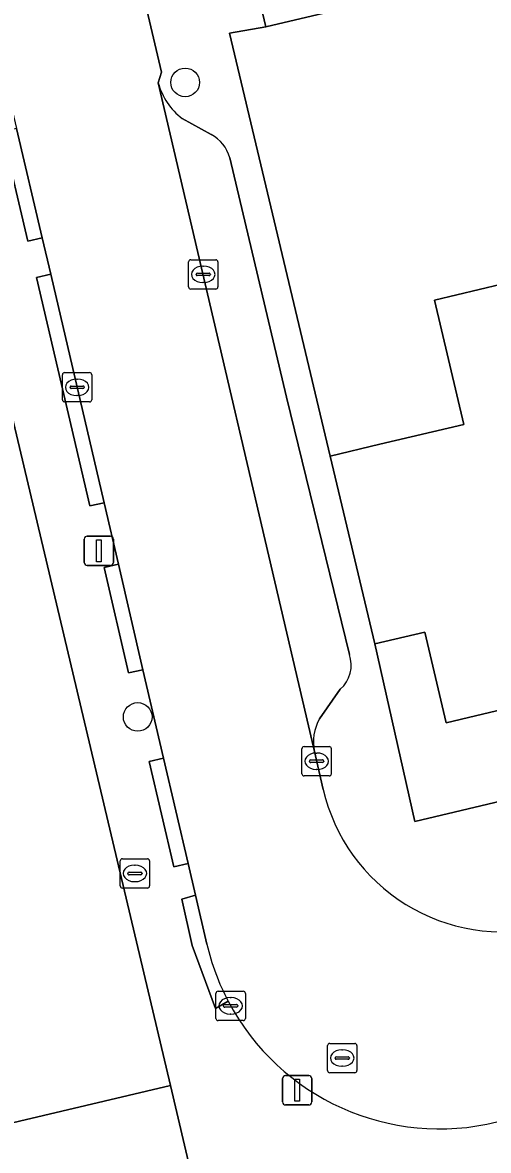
# Model space of a CAD drawing. Extents: x 158472 to 159562, y 388525 to 389606.
# Drawn here: x 159237.85 to 159253.72, y 388662.74 to 388701.19 of the extents above; entities that cross this region are included whole.
import ezdxf

# ---------------------------------------------------------------- set-up
doc = ezdxf.new("R2010")
doc.units = 0
for name, color, linetype in [('IMGEO_Boom', 7, 'Continuous'), ('IMGEO_Brandkraan', 7, 'Continuous'), ('IMGEO_Erf', 7, 'Continuous'), ('IMGEO_Kolk', 7, 'Continuous'), ('IMGEO_Lichtmast', 7, 'Continuous'), ('IMGEO_Muur', 7, 'Continuous'), ('IMGEO_Pand', 7, 'Continuous'), ('IMGEO_Parkeervlak_open', 7, 'Continuous'), ('IMGEO_Rijbaan_lokaal_open', 7, 'Continuous'), ('IMGEO_Rioolput', 7, 'Continuous'), ('IMGEO_Voetpad_open', 7, 'Continuous')]:
    doc.layers.add(name, color=color, linetype=linetype)

msp = doc.modelspace()

# ---------------------------------------------------------------- linework, layer by layer
at = {"layer": 'IMGEO_Boom'}
for centre in [(159243.389, 388699.15), (159241.773, 388677.52)]:
    msp.add_circle(centre, 0.489, dxfattribs=at)
at = {"layer": 'IMGEO_Brandkraan'}
for p, q in [((159241.178, 388671.758), (159241.178, 388672.61)), ((159241.253, 388672.684), (159242.105, 388672.684)), ((159242.179, 388672.61), (159242.179, 388671.758)), ((159241.437, 388672.178), (159241.437, 388672.19)), ((159241.48, 388672.227), (159241.878, 388672.227)), ((159241.666, 388672.464), (159241.691, 388672.464)), ((159241.921, 388672.19), (159241.921, 388672.178)), ((159241.875, 388672.141), (159241.477, 388672.141)), ((159241.689, 388671.904), (159241.664, 388671.904)), ((159242.105, 388671.684), (159241.253, 388671.684))]:
    msp.add_line(p, q, dxfattribs=at)
for points in [[(159241.178, 388671.758), (159241.178, 388672.61)], [(159241.253, 388672.684), (159242.105, 388672.684)], [(159242.179, 388672.61), (159242.179, 388671.758)], [(159242.105, 388671.684), (159241.253, 388671.684)]]:
    msp.add_lwpolyline(points, dxfattribs=at)
for centre, radius, start, end in [((159241.255, 388672.608), 0.0765, 91.552, 178.448), ((159241.255, 388672.608), 0.0765, 91.552, 178.448), ((159242.103, 388672.608), 0.0765, 1.552, 88.448), ((159242.103, 388672.608), 0.0765, 1.552, 88.448), ((159241.477, 388672.187), 0.0403, 85.8775, 175.7526), ((159241.474, 388672.177), 0.0366, 178.938, 274.7102), ((159241.878, 388672.184), 0.043, 264.8664, 352.4533), ((159241.882, 388672.189), 0.0386, 1.7309, 96.639), ((159241.255, 388671.76), 0.0765, 181.552, 268.448), ((159241.255, 388671.76), 0.0765, 181.552, 268.448), ((159242.103, 388671.76), 0.0765, 271.552, 358.448), ((159242.103, 388671.76), 0.0765, 271.552, 358.448)]:
    msp.add_arc(centre, radius, start, end, dxfattribs=at)
for centre, major_axis, ratio, start_param, end_param in [((159241.665, 388672.184), (-0.387, 0.002), 0.722429, 4.712389, 7.853982), ((159241.69, 388672.184), (-0.39, 0.002), 0.717154, 1.570796, 4.712389)]:
    msp.add_ellipse(centre, major_axis=major_axis, ratio=ratio, start_param=start_param, end_param=end_param, dxfattribs=at)
at = {"layer": 'IMGEO_Erf'}
for points in [[(159232.59, 388662.519), (159242.889, 388664.953), (159232.428, 388709.133), (159228.316, 388708.186), (159223.545, 388728.293), (159190.384, 388720.516), (159181.635, 388717.879), (159163.229, 388711.048)], [(159252.598, 388702.579), (159246.138, 388701.041), (159244.902, 388700.833), (159248.324, 388686.408), (159250.026, 388686.813), (159252.887, 388687.494), (159251.88, 388691.726), (159254.925, 388692.451), (159255.418, 388690.396), (159255.57, 388690.432), (159255.96, 388690.525), (159261.243, 388691.782), (159262.111, 388688.185), (159267.951, 388689.575), (159273.788, 388690.965), (159272.923, 388694.572), (159275.759, 388695.251), (159276.618, 388691.638), (159278.669, 388692.126), (159279.449, 388692.312), (159279.629, 388692.355), (159279.276, 388693.835), (159285.114, 388695.224)], [(159287.096, 388687.106), (159281.798, 388685.845), (159281.378, 388685.745), (159281.213, 388685.706), (159281.55, 388684.289), (159275.721, 388682.901), (159269.893, 388681.514), (159264.055, 388680.124), (159258.226, 388678.737), (159252.285, 388677.323), (159251.55, 388680.412), (159249.847, 388680.007), (159251.217, 388673.955), (159295.064, 388684.376)]]:
    msp.add_lwpolyline(points, dxfattribs=at)
at = {"layer": 'IMGEO_Kolk'}
for p, q in [((159243.504, 388692.181), (159243.504, 388693.033)), ((159243.579, 388693.107), (159244.431, 388693.107)), ((159244.505, 388693.033), (159244.505, 388692.181)), ((159243.763, 388692.601), (159243.763, 388692.613)), ((159244.201, 388692.564), (159243.803, 388692.564)), ((159243.806, 388692.65), (159244.204, 388692.65)), ((159243.992, 388692.887), (159244.017, 388692.887)), ((159244.247, 388692.613), (159244.247, 388692.601)), ((159244.015, 388692.327), (159243.99, 388692.327)), ((159244.431, 388692.107), (159243.579, 388692.107)), ((159239.208, 388688.331), (159239.208, 388689.183)), ((159239.283, 388689.257), (159240.135, 388689.257)), ((159240.209, 388689.183), (159240.209, 388688.331)), ((159239.467, 388688.751), (159239.467, 388688.763)), ((159239.905, 388688.714), (159239.507, 388688.714)), ((159239.51, 388688.8), (159239.908, 388688.8)), ((159239.696, 388689.037), (159239.721, 388689.037)), ((159239.951, 388688.763), (159239.951, 388688.751)), ((159239.719, 388688.477), (159239.694, 388688.477)), ((159240.135, 388688.257), (159239.283, 388688.257)), ((159247.367, 388675.584), (159247.367, 388676.436)), ((159247.442, 388676.51), (159248.294, 388676.51)), ((159248.368, 388676.436), (159248.368, 388675.584)), ((159247.626, 388676.004), (159247.626, 388676.016)), ((159247.669, 388676.053), (159248.067, 388676.053)), ((159247.855, 388676.29), (159247.88, 388676.29)), ((159248.11, 388676.016), (159248.11, 388676.004)), ((159248.064, 388675.967), (159247.666, 388675.967)), ((159247.878, 388675.73), (159247.853, 388675.73)), ((159248.294, 388675.51), (159247.442, 388675.51)), ((159244.438, 388667.245), (159244.438, 388668.097)), ((159244.513, 388668.171), (159245.365, 388668.171)), ((159244.926, 388667.951), (159244.951, 388667.951)), ((159245.439, 388668.097), (159245.439, 388667.245)), ((159244.697, 388667.665), (159244.697, 388667.677)), ((159245.135, 388667.628), (159244.737, 388667.628)), ((159244.74, 388667.714), (159245.138, 388667.714)), ((159245.181, 388667.677), (159245.181, 388667.665)), ((159245.365, 388667.171), (159244.513, 388667.171)), ((159244.949, 388667.391), (159244.924, 388667.391))]:
    msp.add_line(p, q, dxfattribs=at)
for points in [[(159243.504, 388692.181), (159243.504, 388693.033)], [(159243.579, 388693.107), (159244.431, 388693.107)], [(159244.505, 388693.033), (159244.505, 388692.181)], [(159244.431, 388692.107), (159243.579, 388692.107)], [(159239.208, 388688.331), (159239.208, 388689.183)], [(159239.283, 388689.257), (159240.135, 388689.257)], [(159240.209, 388689.183), (159240.209, 388688.331)], [(159240.135, 388688.257), (159239.283, 388688.257)], [(159247.367, 388675.584), (159247.367, 388676.436)], [(159247.442, 388676.51), (159248.294, 388676.51)], [(159248.368, 388676.436), (159248.368, 388675.584)], [(159248.294, 388675.51), (159247.442, 388675.51)], [(159244.438, 388667.245), (159244.438, 388668.097)], [(159244.513, 388668.171), (159245.365, 388668.171)], [(159245.439, 388668.097), (159245.439, 388667.245)], [(159245.365, 388667.171), (159244.513, 388667.171)]]:
    msp.add_lwpolyline(points, dxfattribs=at)
for centre, radius, start, end in [((159243.581, 388693.031), 0.0765, 91.552, 178.448), ((159243.581, 388693.031), 0.0765, 91.552, 178.448), ((159244.429, 388693.031), 0.0765, 1.552, 88.448), ((159244.429, 388693.031), 0.0765, 1.552, 88.448), ((159243.803, 388692.61), 0.0403, 85.8775, 175.7526), ((159243.8, 388692.6), 0.0366, 178.938, 274.7102), ((159244.204, 388692.607), 0.043, 264.8664, 352.4533), ((159244.208, 388692.612), 0.0386, 1.7309, 96.639), ((159243.581, 388692.183), 0.0765, 181.552, 268.448), ((159243.581, 388692.183), 0.0765, 181.552, 268.448), ((159244.429, 388692.183), 0.0765, 271.552, 358.448), ((159244.429, 388692.183), 0.0765, 271.552, 358.448), ((159239.285, 388689.181), 0.0765, 91.552, 178.448), ((159239.285, 388689.181), 0.0765, 91.552, 178.448), ((159240.133, 388689.181), 0.0765, 1.552, 88.448), ((159240.133, 388689.181), 0.0765, 1.552, 88.448), ((159239.507, 388688.76), 0.0403, 85.8775, 175.7526), ((159239.504, 388688.75), 0.0366, 178.938, 274.7102), ((159239.908, 388688.757), 0.043, 264.8664, 352.4533), ((159239.912, 388688.762), 0.0386, 1.7309, 96.639), ((159239.285, 388688.333), 0.0765, 181.552, 268.448), ((159239.285, 388688.333), 0.0765, 181.552, 268.448), ((159240.133, 388688.333), 0.0765, 271.552, 358.448), ((159240.133, 388688.333), 0.0765, 271.552, 358.448), ((159247.444, 388676.434), 0.0765, 91.552, 178.448), ((159247.444, 388676.434), 0.0765, 91.552, 178.448), ((159248.292, 388676.434), 0.0765, 1.552, 88.448), ((159248.292, 388676.434), 0.0765, 1.552, 88.448), ((159247.666, 388676.013), 0.0403, 85.8775, 175.7526), ((159247.663, 388676.003), 0.0366, 178.938, 274.7102), ((159248.067, 388676.01), 0.043, 264.8664, 352.4533), ((159248.071, 388676.015), 0.0386, 1.7309, 96.639), ((159247.444, 388675.586), 0.0765, 181.552, 268.448), ((159247.444, 388675.586), 0.0765, 181.552, 268.448), ((159248.292, 388675.586), 0.0765, 271.552, 358.448), ((159248.292, 388675.586), 0.0765, 271.552, 358.448), ((159244.515, 388668.095), 0.0765, 91.552, 178.448), ((159244.515, 388668.095), 0.0765, 91.552, 178.448), ((159245.363, 388668.095), 0.0765, 1.552, 88.448), ((159245.363, 388668.095), 0.0765, 1.552, 88.448), ((159244.737, 388667.674), 0.0403, 85.8775, 175.7526), ((159244.734, 388667.664), 0.0366, 178.938, 274.7102), ((159245.138, 388667.671), 0.043, 264.8664, 352.4533), ((159245.142, 388667.676), 0.0386, 1.7309, 96.639), ((159244.515, 388667.247), 0.0765, 181.552, 268.448), ((159244.515, 388667.247), 0.0765, 181.552, 268.448), ((159245.363, 388667.247), 0.0765, 271.552, 358.448), ((159245.363, 388667.247), 0.0765, 271.552, 358.448)]:
    msp.add_arc(centre, radius, start, end, dxfattribs=at)
for centre, major_axis, ratio, start_param, end_param in [((159243.991, 388692.607), (-0.387, 0.002), 0.722429, 4.712389, 7.853982), ((159244.016, 388692.607), (-0.39, 0.002), 0.717154, 1.570796, 4.712389), ((159239.695, 388688.757), (-0.387, 0.002), 0.722429, 4.712389, 7.853982), ((159239.72, 388688.757), (-0.39, 0.002), 0.717154, 1.570796, 4.712389), ((159247.854, 388676.01), (-0.387, 0.002), 0.722429, 4.712389, 7.853982), ((159247.879, 388676.01), (-0.39, 0.002), 0.717154, 1.570796, 4.712389), ((159244.925, 388667.671), (-0.387, 0.002), 0.722429, 4.712389, 7.853982), ((159244.95, 388667.671), (-0.39, 0.002), 0.717154, 1.570796, 4.712389)]:
    msp.add_ellipse(centre, major_axis=major_axis, ratio=ratio, start_param=start_param, end_param=end_param, dxfattribs=at)
at = {"layer": 'IMGEO_Lichtmast'}
for p, q in [((159239.954, 388682.784), (159239.954, 388683.584)), ((159239.954, 388683.584), (159239.954, 388682.784)), ((159240.054, 388683.684), (159240.844, 388683.684)), ((159240.844, 388683.684), (159240.054, 388683.684)), ((159240.944, 388683.584), (159240.944, 388682.784)), ((159240.944, 388682.784), (159240.944, 388683.584)), ((159240.844, 388682.684), (159240.054, 388682.684)), ((159240.054, 388682.684), (159240.844, 388682.684)), ((159246.81, 388665.293), (159247.6, 388665.293)), ((159247.6, 388665.293), (159246.81, 388665.293)), ((159246.71, 388664.393), (159246.71, 388665.193)), ((159246.71, 388665.193), (159246.71, 388664.393)), ((159247.7, 388665.193), (159247.7, 388664.393)), ((159247.7, 388664.393), (159247.7, 388665.193)), ((159247.6, 388664.293), (159246.81, 388664.293)), ((159246.81, 388664.293), (159247.6, 388664.293))]:
    msp.add_line(p, q, dxfattribs=at)
for points in [[(159240.374, 388683.559), (159240.524, 388683.559), (159240.524, 388682.809), (159240.374, 388682.809), (159240.374, 388683.559)], [(159247.13, 388665.168), (159247.28, 388665.168), (159247.28, 388664.418), (159247.13, 388664.418), (159247.13, 388665.168)]]:
    msp.add_lwpolyline(points, dxfattribs=at)
for centre, start, end in [((159240.054, 388683.584), 90, 180), ((159240.054, 388683.584), 90, 180), ((159240.844, 388683.584), 0, 90), ((159240.844, 388683.584), 360, 90), ((159240.054, 388682.784), 180, 270), ((159240.054, 388682.784), 180, 270), ((159240.844, 388682.784), 270, 0), ((159240.844, 388682.784), 270, 0), ((159246.81, 388665.193), 90, 180), ((159246.81, 388665.193), 90, 180), ((159247.6, 388665.193), 0, 90), ((159247.6, 388665.193), 360, 90), ((159246.81, 388664.393), 180, 270), ((159246.81, 388664.393), 180, 270), ((159247.6, 388664.393), 270, 0), ((159247.6, 388664.393), 270, 0)]:
    msp.add_arc(centre, 0.1, start, end, dxfattribs=at)
at = {"layer": 'IMGEO_Muur'}
msp.add_lwpolyline([(159246.138, 388701.041), (159244.902, 388700.833), (159248.324, 388686.408)], dxfattribs=at)
at = {"layer": 'IMGEO_Pand'}
for points in [[(159251.758, 388706.106), (159245.292, 388704.597), (159246.138, 388701.041), (159252.598, 388702.579)], [(159255.418, 388690.396), (159254.925, 388692.451), (159251.88, 388691.726), (159252.887, 388687.494), (159250.026, 388686.813), (159248.324, 388686.408), (159249.847, 388680.007), (159251.55, 388680.412), (159252.285, 388677.323), (159258.226, 388678.737), (159255.92, 388688.3)]]:
    msp.add_lwpolyline(points, close=True, dxfattribs=at)
at = {"layer": 'IMGEO_Parkeervlak_open'}
for points in [[(159242.473, 388699.132), (159247.79, 388676.337)], [(159244.278, 388697.373), (159243.288, 388697.922)], [(159248.984, 388679.652), (159246.839, 388688.418), (159244.91, 388696.584)], [(159247.969, 388677.455), (159248.673, 388678.464)]]:
    msp.add_lwpolyline(points, dxfattribs=at)
for centre, radius, start, end in [((159244.692, 388699.747), 2.303, 195.4975, 232.4273), ((159243.664, 388696.233), 1.294, 15.7113, 61.6792), ((159247.953, 388679.287), 1.093, 311.1624, 19.4978), ((159249.354, 388676.66), 1.597, 150.1354, 191.672)]:
    msp.add_arc(centre, radius, start, end, dxfattribs=at)
at = {"layer": 'IMGEO_Rijbaan_lokaal_open'}
msp.add_lwpolyline([(159248.091, 388675.047), (159247.79, 388676.337), (159242.473, 388699.132), (159242.587, 388699.498), (159241.079, 388705.886), (159240.867, 388711.728), (159235.652, 388710.538), (159235.715, 388708.794), (159235.857, 388705.134), (159236.316, 388703.19), (159237.164, 388699.6), (159237.641, 388697.577), (159238.521, 388693.852), (159238.814, 388692.61), (159240.627, 388684.82), (159241.116, 388682.722), (159241.952, 388679.128), (159242.655, 388676.11), (159243.491, 388672.519), (159243.742, 388671.441), (159244.13, 388669.774)], dxfattribs=at)
for centre, radius, start, end in [((159254.202, 388676.466), 6.274, 193.0722, 283.437), ((159251.853, 388671.547), 7.923, 192.9279, 207.9904), ((159252.061, 388671.618), 8.141, 207.7466, 283.8484)]:
    msp.add_arc(centre, radius, start, end, dxfattribs=at)
at = {"layer": 'IMGEO_Rioolput'}
for p, q in [((159248.314, 388666.392), (159249.166, 388666.392)), ((159248.239, 388665.466), (159248.239, 388666.318)), ((159248.727, 388666.172), (159248.752, 388666.172)), ((159249.24, 388666.318), (159249.24, 388665.466)), ((159248.498, 388665.886), (159248.498, 388665.898)), ((159248.936, 388665.849), (159248.538, 388665.849)), ((159248.541, 388665.935), (159248.939, 388665.935)), ((159248.982, 388665.898), (159248.982, 388665.886)), ((159249.166, 388665.392), (159248.314, 388665.392)), ((159248.75, 388665.612), (159248.725, 388665.612))]:
    msp.add_line(p, q, dxfattribs=at)
for points in [[(159248.314, 388666.392), (159249.166, 388666.392)], [(159248.239, 388665.466), (159248.239, 388666.318)], [(159249.24, 388666.318), (159249.24, 388665.466)], [(159249.166, 388665.392), (159248.314, 388665.392)]]:
    msp.add_lwpolyline(points, dxfattribs=at)
for centre, radius, start, end in [((159248.316, 388666.316), 0.0765, 91.552, 178.448), ((159248.316, 388666.316), 0.0765, 91.552, 178.448), ((159249.164, 388666.316), 0.0765, 1.552, 88.448), ((159249.164, 388666.316), 0.0765, 1.552, 88.448), ((159248.538, 388665.895), 0.0403, 85.8775, 175.7526), ((159248.535, 388665.885), 0.0366, 178.938, 274.7102), ((159248.939, 388665.892), 0.043, 264.8664, 352.4533), ((159248.943, 388665.897), 0.0386, 1.7309, 96.639), ((159248.316, 388665.468), 0.0765, 181.552, 268.448), ((159248.316, 388665.468), 0.0765, 181.552, 268.448), ((159249.164, 388665.468), 0.0765, 271.552, 358.448), ((159249.164, 388665.468), 0.0765, 271.552, 358.448)]:
    msp.add_arc(centre, radius, start, end, dxfattribs=at)
for centre, major_axis, ratio, start_param, end_param in [((159248.726, 388665.892), (-0.387, 0.002), 0.722429, 4.712389, 7.853982), ((159248.751, 388665.892), (-0.39, 0.002), 0.717154, 1.570796, 4.712389)]:
    msp.add_ellipse(centre, major_axis=major_axis, ratio=ratio, start_param=start_param, end_param=end_param, dxfattribs=at)
at = {"layer": 'IMGEO_Voetpad_open'}
for points in [[(159236.613, 388731.824), (159240.606, 388714.453), (159240.799, 388713.614), (159240.867, 388711.728), (159241.079, 388705.886), (159242.587, 388699.498), (159242.473, 388699.132)], [(159295.064, 388684.376), (159251.217, 388673.955), (159249.847, 388680.007), (159248.324, 388686.408), (159244.902, 388700.833), (159246.138, 388701.041), (159245.292, 388704.597), (159244.459, 388708.098), (159243.506, 388712.107), (159242.246, 388711.804), (159241.351, 388715.14), (159240.164, 388720.109), (159238.568, 388726.847), (159237.398, 388731.749)], [(159231.218, 388730.092), (159223.545, 388728.293), (159228.316, 388708.186), (159232.428, 388709.133), (159242.889, 388664.953), (159244.148, 388659.578), (159296.887, 388671.93)], [(159243.288, 388697.922), (159244.278, 388697.373)], [(159244.856, 388667.828), (159244.419, 388667.583), (159243.628, 388669.726), (159243.271, 388671.308), (159243.742, 388671.441), (159243.491, 388672.519), (159243.003, 388672.411), (159242.166, 388676.002), (159242.655, 388676.11), (159241.952, 388679.128), (159241.464, 388679.02), (159240.628, 388682.614), (159241.116, 388682.722), (159240.627, 388684.82), (159240.139, 388684.712), (159238.326, 388692.502), (159238.814, 388692.61), (159238.521, 388693.852), (159238.034, 388693.743), (159237.154, 388697.468)], [(159244.91, 388696.584), (159246.839, 388688.418), (159248.984, 388679.652)], [(159248.673, 388678.464), (159247.969, 388677.455)], [(159247.79, 388676.337), (159248.091, 388675.047)], [(159244.13, 388669.774), (159243.742, 388671.441), (159243.271, 388671.308), (159243.628, 388669.726), (159244.419, 388667.583), (159244.856, 388667.828)], [(159242.861, 388593.978), (159245.683, 388594.649), (159233.744, 388644.836), (159237.637, 388645.762), (159239.443, 388646.182), (159236.811, 388657.859), (159237.861, 388658.105), (159244.148, 388659.578), (159242.889, 388664.953), (159232.59, 388662.519), (159232.849, 388661.365), (159233.663, 388657.748), (159233.747, 388657.374)]]:
    msp.add_lwpolyline(points, dxfattribs=at)
for points in [[(159237.641, 388697.577), (159237.154, 388697.468), (159238.034, 388693.743), (159238.521, 388693.852)], [(159238.814, 388692.61), (159238.326, 388692.502), (159240.139, 388684.712), (159240.627, 388684.82)], [(159241.116, 388682.722), (159240.628, 388682.614), (159241.464, 388679.02), (159241.952, 388679.128)], [(159243.491, 388672.519), (159242.655, 388676.11), (159242.166, 388676.002), (159243.003, 388672.411)]]:
    msp.add_lwpolyline(points, close=True, dxfattribs=at)
for centre, radius, start, end in [((159244.692, 388699.747), 2.303, 195.4975, 232.4273), ((159243.664, 388696.233), 1.294, 15.7113, 61.6792), ((159247.953, 388679.287), 1.093, 311.1624, 19.4978), ((159249.354, 388676.66), 1.597, 150.1354, 191.672), ((159254.202, 388676.466), 6.274, 193.0722, 283.437), ((159251.853, 388671.547), 7.923, 192.9279, 207.9904), ((159252.061, 388671.618), 8.141, 207.7466, 283.8484)]:
    msp.add_arc(centre, radius, start, end, dxfattribs=at)

doc.saveas('drawing.dxf')
